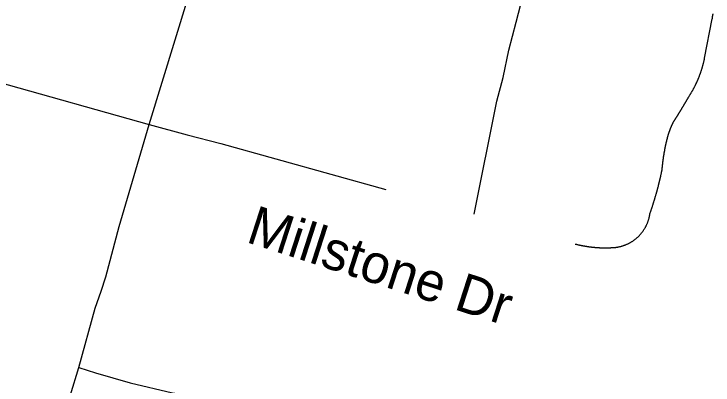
# Model space of a CAD drawing. Extents: x 1268485 to 1426702, y 514839 to 616766.
# Drawn here: x 1365998 to 1367184, y 561202 to 561832 of the extents above; entities that cross this region are included whole.
import ezdxf

# ---------------------------------------------------------------- set-up
doc = ezdxf.new("R2010")
doc.units = 0
doc.layers.add('Old_Level_10', color=7, linetype='Continuous')
doc.layers.add('Old_Level_35', color=7, linetype='Continuous')

msp = doc.modelspace()

# ---------------------------------------------------------------- linework, layer by layer
at = {"layer": 'Old_Level_35'}
for p, q in [((1366227.583, 561644.526), (1366338.721, 562009.263)), ((1367169.9, 561757.254), (1367182.921, 561823.947)), ((1365864.846, 561746.694), (1366227.583, 561644.526)), ((1366778.763, 561492.019), (1366817.518, 561683.999))]:
    msp.add_line(p, q, dxfattribs=at)
for points in [[(1366817.518, 561683.999), (1366828.283, 561724.138), (1366837.921, 561770.582), (1366850.121, 561818.052), (1366861.296, 561862.291), (1366882.109, 561909.505), (1366920.146, 561999.42), (1366957.158, 562084.927)], [(1367182.921, 561823.947), (1367183.023, 561824.459), (1367183.023, 561824.921), (1367183.126, 561825.434), (1367183.126, 561825.946), (1367183.228, 561826.459), (1367183.331, 561826.92), (1367183.331, 561827.484), (1367183.536, 561827.997), (1367183.536, 561828.509), (1367183.638, 561829.022), (1367183.638, 561829.483), (1367183.741, 561829.996), (1367183.843, 561830.508), (1367183.843, 561831.021), (1367184.048, 561831.483), (1367184.151, 561832.046), (1367184.151, 561832.559)], [(1367142.73, 561691.073), (1367143.141, 561691.688), (1367143.551, 561692.303), (1367143.858, 561692.867), (1367144.371, 561693.483), (1367144.781, 561694.149), (1367145.089, 561694.764), (1367145.499, 561695.379), (1367145.909, 561695.994), (1367146.216, 561696.609), (1367146.626, 561697.276), (1367147.037, 561697.891), (1367147.344, 561698.506), (1367147.754, 561699.122), (1367148.164, 561699.737), (1367148.472, 561700.352), (1367148.779, 561701.018), (1367149.087, 561701.633), (1367149.497, 561702.248), (1367149.907, 561702.863), (1367150.215, 561703.478), (1367150.625, 561704.196), (1367150.83, 561704.811), (1367151.24, 561705.426), (1367151.65, 561706.042), (1367151.958, 561706.759), (1367152.265, 561707.374), (1367152.675, 561707.99), (1367152.983, 561708.707), (1367153.291, 561709.322), (1367153.598, 561709.938), (1367153.906, 561710.604), (1367154.213, 561711.27), (1367154.623, 561711.937), (1367154.829, 561712.552), (1367155.239, 561713.27), (1367155.546, 561713.885), (1367155.854, 561714.551), (1367156.161, 561715.166), (1367156.366, 561715.884), (1367156.777, 561716.499), (1367156.982, 561717.166), (1367157.392, 561717.884), (1367157.597, 561718.499), (1367157.904, 561719.165), (1367158.212, 561719.883), (1367158.519, 561720.498), (1367158.725, 561721.165), (1367159.032, 561721.882), (1367159.34, 561722.548), (1367159.647, 561723.163), (1367159.852, 561723.881), (1367160.16, 561724.548), (1367160.365, 561725.266), (1367160.673, 561725.932), (1367160.98, 561726.547), (1367161.288, 561727.265), (1367161.493, 561727.931), (1367161.8, 561728.649), (1367162.005, 561729.315), (1367162.21, 561729.982), (1367162.518, 561730.7), (1367162.723, 561731.366), (1367163.031, 561732.083), (1367163.236, 561732.75), (1367163.338, 561733.416), (1367163.646, 561734.134), (1367163.851, 561734.801), (1367164.158, 561735.518), (1367164.363, 561736.184), (1367164.671, 561736.851), (1367164.774, 561737.569), (1367164.979, 561738.235), (1367165.286, 561738.952), (1367165.491, 561739.619), (1367165.594, 561740.337), (1367165.901, 561741.055), (1367166.106, 561741.772), (1367166.209, 561742.438), (1367166.516, 561743.105), (1367166.619, 561743.823), (1367166.927, 561744.541), (1367167.029, 561745.258), (1367167.234, 561745.924), (1367167.337, 561746.642), (1367167.644, 561747.36), (1367167.747, 561748.077), (1367167.952, 561748.744), (1367168.157, 561749.462), (1367168.362, 561750.179), (1367168.464, 561750.897), (1367168.67, 561751.563), (1367168.875, 561752.333), (1367168.977, 561752.999), (1367169.08, 561753.665), (1367169.285, 561754.434), (1367169.49, 561755.101), (1367169.592, 561755.818), (1367169.797, 561756.587), (1367169.9, 561757.254)], [(1367116.894, 561648.627), (1367117.099, 561649.089), (1367117.407, 561649.499), (1367117.612, 561649.96), (1367118.022, 561650.319), (1367118.227, 561650.729), (1367118.534, 561651.19), (1367118.739, 561651.6), (1367119.047, 561652.01), (1367119.252, 561652.42), (1367119.662, 561652.882), (1367119.867, 561653.292), (1367120.175, 561653.702), (1367120.38, 561654.113), (1367120.585, 561654.574), (1367120.892, 561654.984), (1367121.2, 561655.394), (1367121.508, 561655.804), (1367121.713, 561656.266), (1367122.02, 561656.676), (1367122.225, 561657.137), (1367122.533, 561657.496), (1367122.738, 561657.957), (1367123.148, 561658.367), (1367123.353, 561658.829), (1367123.661, 561659.239), (1367123.866, 561659.649), (1367124.173, 561660.059), (1367124.378, 561660.52), (1367124.583, 561660.93), (1367124.993, 561661.392), (1367125.301, 561661.75), (1367125.506, 561662.212), (1367125.711, 561662.622), (1367126.019, 561663.083), (1367126.224, 561663.493), (1367126.531, 561663.853), (1367126.736, 561664.314), (1367127.146, 561664.775), (1367127.352, 561665.185), (1367127.659, 561665.646), (1367127.864, 561666.056), (1367128.172, 561666.416), (1367128.377, 561666.877), (1367128.582, 561667.338), (1367128.889, 561667.749), (1367129.094, 561668.21), (1367129.505, 561668.62), (1367129.71, 561668.979), (1367130.017, 561669.44), (1367130.222, 561669.85), (1367130.53, 561670.312), (1367130.735, 561670.773), (1367131.042, 561671.183), (1367131.248, 561671.645), (1367131.453, 561672.055), (1367131.76, 561672.413), (1367131.965, 561672.875), (1367132.273, 561673.336), (1367132.58, 561673.746), (1367132.888, 561674.208), (1367133.093, 561674.618), (1367133.401, 561675.079), (1367133.606, 561675.489), (1367133.913, 561675.899), (1367134.118, 561676.309), (1367134.426, 561676.771), (1367134.631, 561677.181), (1367134.836, 561677.642), (1367135.144, 561678.052), (1367135.349, 561678.514), (1367135.656, 561678.924), (1367135.861, 561679.385), (1367136.169, 561679.795), (1367136.374, 561680.205), (1367136.784, 561680.615), (1367136.989, 561681.077), (1367137.297, 561681.487), (1367137.502, 561681.948), (1367137.707, 561682.358), (1367138.014, 561682.82), (1367138.219, 561683.23), (1367138.527, 561683.691), (1367138.732, 561684.101), (1367139.04, 561684.563), (1367139.245, 561685.024), (1367139.45, 561685.434), (1367139.757, 561685.896), (1367139.962, 561686.254), (1367140.27, 561686.664), (1367140.475, 561687.126), (1367140.782, 561687.587), (1367140.988, 561687.997), (1367141.295, 561688.459), (1367141.5, 561688.869), (1367141.705, 561689.33), (1367142.013, 561689.74), (1367142.218, 561690.202), (1367142.525, 561690.612), (1367142.73, 561691.073)], [(1366108.14, 561232.115), (1366135.925, 561332.693), (1366145.972, 561361.708), (1366153.662, 561386.058), (1366176.73, 561471.36), (1366227.583, 561644.526)], [(1366227.583, 561644.526), (1366291.867, 561626.738), (1366348.769, 561612.384), (1366628.972, 561533.9)], [(1367107.769, 561625.354), (1367107.872, 561625.61), (1367107.872, 561625.866), (1367107.974, 561626.123), (1367108.077, 561626.379), (1367108.077, 561626.584), (1367108.282, 561626.789), (1367108.384, 561627.046), (1367108.384, 561627.302), (1367108.487, 561627.558), (1367108.589, 561627.814), (1367108.589, 561628.019), (1367108.794, 561628.276), (1367108.897, 561628.481), (1367108.897, 561628.737), (1367108.999, 561628.994), (1367108.999, 561629.199), (1367109.102, 561629.455), (1367109.204, 561629.711), (1367109.204, 561629.916), (1367109.409, 561630.172), (1367109.512, 561630.429), (1367109.512, 561630.634), (1367109.615, 561630.89), (1367109.717, 561631.147), (1367109.717, 561631.352), (1367109.922, 561631.608), (1367110.025, 561631.813), (1367110.127, 561632.069), (1367110.127, 561632.325), (1367110.23, 561632.582), (1367110.332, 561632.838), (1367110.332, 561632.992), (1367110.537, 561633.248), (1367110.64, 561633.505), (1367110.64, 561633.761), (1367110.742, 561633.915), (1367110.845, 561634.171), (1367111.05, 561634.428), (1367111.05, 561634.683), (1367111.152, 561634.94), (1367111.255, 561635.145), (1367111.255, 561635.35), (1367111.357, 561635.606), (1367111.46, 561635.863), (1367111.665, 561636.068), (1367111.665, 561636.324), (1367111.768, 561636.581), (1367111.87, 561636.837), (1367111.87, 561637.042), (1367111.973, 561637.247), (1367112.075, 561637.503), (1367112.28, 561637.759), (1367112.28, 561638.016), (1367112.383, 561638.169), (1367112.485, 561638.426), (1367112.588, 561638.682), (1367112.588, 561638.939), (1367112.793, 561639.144), (1367112.895, 561639.4), (1367112.998, 561639.605), (1367112.998, 561639.861), (1367113.1, 561640.067), (1367113.203, 561640.322), (1367113.408, 561640.579), (1367113.408, 561640.733), (1367113.511, 561640.989), (1367113.613, 561641.245), (1367113.716, 561641.502), (1367113.921, 561641.707), (1367113.921, 561641.963), (1367114.023, 561642.168), (1367114.126, 561642.425), (1367114.228, 561642.63), (1367114.228, 561642.886), (1367114.331, 561643.142), (1367114.536, 561643.296), (1367114.638, 561643.552), (1367114.741, 561643.808), (1367114.741, 561644.065), (1367114.843, 561644.27), (1367115.048, 561644.526), (1367115.151, 561644.731), (1367115.253, 561644.936), (1367115.253, 561645.193), (1367115.356, 561645.449), (1367115.459, 561645.603), (1367115.664, 561645.859), (1367115.766, 561646.116), (1367115.869, 561646.371), (1367115.869, 561646.577), (1367115.971, 561646.833), (1367116.176, 561647.038), (1367116.279, 561647.243), (1367116.381, 561647.499), (1367116.381, 561647.756), (1367116.484, 561647.961), (1367116.586, 561648.166), (1367116.791, 561648.422), (1367116.894, 561648.627)], [(1367097.927, 561567.837), (1367097.927, 561568.452), (1367098.029, 561569.016), (1367098.029, 561569.579), (1367098.029, 561570.195), (1367098.132, 561570.759), (1367098.132, 561571.374), (1367098.234, 561571.938), (1367098.234, 561572.502), (1367098.337, 561573.117), (1367098.337, 561573.68), (1367098.337, 561574.296), (1367098.542, 561574.86), (1367098.542, 561575.423), (1367098.644, 561576.039), (1367098.644, 561576.603), (1367098.747, 561577.269), (1367098.747, 561577.833), (1367098.849, 561578.397), (1367098.952, 561579.012), (1367098.952, 561579.576), (1367099.157, 561580.191), (1367099.157, 561580.755), (1367099.259, 561581.319), (1367099.259, 561581.934), (1367099.362, 561582.498), (1367099.464, 561583.113), (1367099.464, 561583.677), (1367099.67, 561584.241), (1367099.67, 561584.856), (1367099.772, 561585.42), (1367099.875, 561585.984), (1367099.875, 561586.65), (1367099.977, 561587.163), (1367100.08, 561587.829), (1367100.08, 561588.393), (1367100.285, 561588.957), (1367100.387, 561589.572), (1367100.387, 561590.136), (1367100.49, 561590.7), (1367100.592, 561591.315), (1367100.797, 561591.879), (1367100.797, 561592.443), (1367100.9, 561593.058), (1367101.002, 561593.622), (1367101.002, 561594.186), (1367101.105, 561594.801), (1367101.207, 561595.365), (1367101.412, 561595.929), (1367101.515, 561596.544), (1367101.515, 561597.108), (1367101.618, 561597.672), (1367101.72, 561598.338), (1367101.925, 561598.851), (1367102.028, 561599.415), (1367102.13, 561599.979), (1367102.13, 561600.645), (1367102.233, 561601.209), (1367102.335, 561601.773), (1367102.54, 561602.388), (1367102.643, 561602.952), (1367102.745, 561603.516), (1367102.848, 561604.08), (1367102.95, 561604.695), (1367103.155, 561605.259), (1367103.155, 561605.823), (1367103.258, 561606.438), (1367103.36, 561607.001), (1367103.463, 561607.566), (1367103.668, 561608.129), (1367103.771, 561608.744), (1367103.873, 561609.309), (1367103.976, 561609.872), (1367104.078, 561610.436), (1367104.283, 561611.052), (1367104.386, 561611.615), (1367104.488, 561612.179), (1367104.591, 561612.743), (1367104.796, 561613.307), (1367104.898, 561613.922), (1367105.001, 561614.486), (1367105.206, 561615.05), (1367105.411, 561615.614), (1367105.513, 561616.229), (1367105.616, 561616.793), (1367105.719, 561617.357), (1367105.924, 561617.921), (1367106.026, 561618.484), (1367106.129, 561619.151), (1367106.231, 561619.664), (1367106.539, 561620.227), (1367106.641, 561620.792), (1367106.744, 561621.355), (1367106.846, 561621.919), (1367107.051, 561622.585), (1367107.154, 561623.15), (1367107.359, 561623.713), (1367107.461, 561624.226), (1367107.667, 561624.79), (1367107.769, 561625.354)], [(1367077.114, 561493.249), (1367077.421, 561493.915), (1367077.626, 561494.685), (1367077.831, 561495.453), (1367078.139, 561496.171), (1367078.549, 561496.94), (1367078.754, 561497.709), (1367078.959, 561498.376), (1367079.267, 561499.144), (1367079.472, 561499.862), (1367079.779, 561500.631), (1367079.985, 561501.4), (1367080.292, 561502.117), (1367080.497, 561502.887), (1367080.702, 561503.553), (1367081.01, 561504.322), (1367081.215, 561505.04), (1367081.42, 561505.808), (1367081.625, 561506.578), (1367081.83, 561507.295), (1367082.138, 561508.064), (1367082.343, 561508.833), (1367082.65, 561509.551), (1367082.855, 561510.319), (1367083.163, 561511.089), (1367083.368, 561511.806), (1367083.675, 561512.524), (1367083.88, 561513.242), (1367083.983, 561514.01), (1367084.291, 561514.728), (1367084.496, 561515.497), (1367084.701, 561516.266), (1367085.008, 561516.984), (1367085.213, 561517.753), (1367085.418, 561518.521), (1367085.623, 561519.239), (1367085.828, 561520.009), (1367086.136, 561520.726), (1367086.239, 561521.495), (1367086.546, 561522.264), (1367086.751, 561522.982), (1367086.956, 561523.75), (1367087.264, 561524.52), (1367087.366, 561525.237), (1367087.674, 561526.006), (1367087.879, 561526.775), (1367087.982, 561527.493), (1367088.289, 561528.313), (1367088.494, 561529.082), (1367088.597, 561529.799), (1367088.904, 561530.569), (1367089.109, 561531.337), (1367089.212, 561532.055), (1367089.519, 561532.824), (1367089.724, 561533.542), (1367089.827, 561534.31), (1367090.135, 561535.08), (1367090.34, 561535.798), (1367090.545, 561536.566), (1367090.75, 561537.335), (1367090.852, 561538.104), (1367091.16, 561538.873), (1367091.365, 561539.642), (1367091.467, 561540.36), (1367091.775, 561541.129), (1367091.878, 561541.897), (1367092.083, 561542.615), (1367092.288, 561543.384), (1367092.493, 561544.205), (1367092.595, 561544.922), (1367092.903, 561545.691), (1367093.005, 561546.46), (1367093.21, 561547.178), (1367093.415, 561547.946), (1367093.62, 561548.767), (1367093.723, 561549.484), (1367094.031, 561550.254), (1367094.133, 561551.022), (1367094.338, 561551.74), (1367094.543, 561552.509), (1367094.646, 561553.329), (1367094.851, 561554.047), (1367094.953, 561554.816), (1367095.261, 561555.585), (1367095.363, 561556.303), (1367095.466, 561557.123), (1367095.774, 561557.891), (1367095.876, 561558.609), (1367096.081, 561559.379), (1367096.286, 561560.199), (1367096.389, 561560.916), (1367096.594, 561561.685), (1367096.799, 561562.454), (1367096.901, 561563.275), (1367097.004, 561563.992), (1367097.209, 561564.761), (1367097.414, 561565.478), (1367097.516, 561566.299), (1367097.722, 561567.068), (1367097.927, 561567.837)], [(1367018.982, 561435.937), (1367019.904, 561436.04), (1367020.724, 561436.193), (1367021.647, 561436.296), (1367022.467, 561436.501), (1367023.39, 561436.603), (1367024.21, 561436.808), (1367025.133, 561437.013), (1367025.953, 561437.167), (1367026.876, 561437.373), (1367027.799, 561437.628), (1367028.619, 561437.833), (1367029.337, 561438.039), (1367030.259, 561438.295), (1367031.08, 561438.603), (1367032.002, 561438.859), (1367032.72, 561439.115), (1367033.643, 561439.423), (1367034.463, 561439.731), (1367035.283, 561440.038), (1367036.103, 561440.448), (1367036.924, 561440.756), (1367037.744, 561441.114), (1367038.461, 561441.422), (1367039.384, 561441.832), (1367040.102, 561442.191), (1367041.025, 561442.601), (1367041.742, 561443.011), (1367042.46, 561443.422), (1367043.28, 561443.883), (1367044.1, 561444.293), (1367044.921, 561444.754), (1367045.638, 561445.165), (1367046.356, 561445.677), (1367047.176, 561446.138), (1367047.894, 561446.651), (1367048.612, 561447.113), (1367049.227, 561447.625), (1367050.047, 561448.138), (1367050.765, 561448.701), (1367051.482, 561449.163), (1367052.097, 561449.727), (1367052.918, 561450.291), (1367053.533, 561450.854), (1367054.25, 561451.419), (1367054.866, 561451.982), (1367055.481, 561452.546), (1367056.301, 561453.212), (1367056.916, 561453.828), (1367057.531, 561454.392), (1367058.146, 561455.007), (1367058.762, 561455.622), (1367059.377, 561456.288), (1367059.992, 561456.955), (1367060.607, 561457.621), (1367061.12, 561458.236), (1367061.735, 561458.954), (1367062.248, 561459.621), (1367062.863, 561460.338), (1367063.375, 561461.004), (1367063.99, 561461.671), (1367064.503, 561462.389), (1367065.016, 561463.107), (1367065.528, 561463.824), (1367066.041, 561464.542), (1367066.451, 561465.31), (1367066.964, 561465.977), (1367067.476, 561466.746), (1367067.989, 561467.515), (1367068.399, 561468.335), (1367068.912, 561469.053), (1367069.424, 561469.822), (1367069.732, 561470.642), (1367070.142, 561471.36), (1367070.45, 561472.18), (1367070.962, 561472.949), (1367071.372, 561473.769), (1367071.782, 561474.538), (1367072.09, 561475.358), (1367072.398, 561476.178), (1367072.705, 561476.998), (1367073.115, 561477.819), (1367073.423, 561478.691), (1367073.73, 561479.511), (1367074.038, 561480.331), (1367074.346, 561481.202), (1367074.653, 561482.022), (1367074.858, 561482.894), (1367075.166, 561483.663), (1367075.371, 561484.585), (1367075.576, 561485.457), (1367075.781, 561486.226), (1367075.986, 561487.149), (1367076.294, 561488.02), (1367076.396, 561488.891), (1367076.601, 561489.763), (1367076.704, 561490.634), (1367076.909, 561491.506), (1367077.011, 561492.377), (1367077.114, 561493.249)], [(1366950.392, 561441.627), (1366951.007, 561441.422), (1366951.724, 561441.269), (1366952.34, 561441.114), (1366953.16, 561440.961), (1366953.775, 561440.756), (1366954.493, 561440.602), (1366955.108, 561440.448), (1366955.825, 561440.294), (1366956.543, 561440.141), (1366957.158, 561439.987), (1366957.876, 561439.833), (1366958.491, 561439.679), (1366959.209, 561439.576), (1366959.927, 561439.423), (1366960.644, 561439.269), (1366961.259, 561439.115), (1366961.977, 561439.013), (1366962.592, 561438.859), (1366963.412, 561438.756), (1366964.028, 561438.603), (1366964.745, 561438.5), (1366965.36, 561438.398), (1366966.078, 561438.244), (1366966.796, 561438.141), (1366967.513, 561437.988), (1366968.129, 561437.885), (1366968.846, 561437.731), (1366969.461, 561437.68), (1366970.282, 561437.578), (1366970.897, 561437.423), (1366971.614, 561437.373), (1366972.23, 561437.27), (1366973.05, 561437.116), (1366973.665, 561437.065), (1366974.383, 561436.962), (1366975.1, 561436.86), (1366975.716, 561436.757), (1366976.536, 561436.706), (1366977.151, 561436.603), (1366977.869, 561436.501), (1366978.484, 561436.45), (1366979.201, 561436.398), (1366979.919, 561436.296), (1366980.637, 561436.245), (1366981.354, 561436.193), (1366981.97, 561436.04), (1366982.79, 561435.988), (1366983.405, 561435.937), (1366984.123, 561435.885), (1366984.738, 561435.885), (1366985.455, 561435.835), (1366986.276, 561435.732), (1366986.891, 561435.68), (1366987.609, 561435.63), (1366988.224, 561435.578), (1366989.044, 561435.578), (1366989.659, 561435.475), (1366990.377, 561435.475), (1366991.094, 561435.425), (1366991.71, 561435.373), (1366992.53, 561435.373), (1366993.145, 561435.322), (1366993.863, 561435.322), (1366994.58, 561435.322), (1366995.298, 561435.27), (1366996.016, 561435.27), (1366996.631, 561435.27), (1366997.349, 561435.168), (1366998.169, 561435.168), (1366998.784, 561435.168), (1366999.502, 561435.168), (1367000.117, 561435.168), (1367000.834, 561435.168), (1367001.45, 561435.168), (1367002.27, 561435.168), (1367002.987, 561435.168), (1367003.603, 561435.168), (1367004.423, 561435.168), (1367005.038, 561435.168), (1367005.756, 561435.27), (1367006.473, 561435.27), (1367007.088, 561435.27), (1367007.909, 561435.27), (1367008.524, 561435.322), (1367009.242, 561435.322), (1367009.959, 561435.373), (1367010.574, 561435.373), (1367011.395, 561435.425), (1367012.01, 561435.425), (1367012.727, 561435.475), (1367013.343, 561435.578), (1367014.163, 561435.578), (1367014.88, 561435.63), (1367015.496, 561435.68), (1367016.213, 561435.732), (1367016.828, 561435.732), (1367017.649, 561435.835), (1367018.366, 561435.885), (1367018.982, 561435.937)], [(1366090.916, 560483.88), (1366078.1, 560660.071), (1366071.641, 560784.077), (1366070.616, 560847.694), (1366073.076, 561032.395), (1366075.639, 561077.249), (1366079.125, 561109.084), (1366082.099, 561138.304), (1366093.787, 561185.774), (1366108.14, 561232.115)], [(1366108.14, 561232.115), (1366136.13, 561222.991), (1366195.287, 561206.022), (1366266.85, 561188.695), (1366315.14, 561181.98)]]:
    msp.add_lwpolyline(points, dxfattribs=at)

# ---------------------------------------------------------------- texts
at = {"layer": 'Old_Level_10'}
msp.add_text('Millstone Dr', height=65.61666, rotation=342.092044, dxfattribs=at).set_placement((1366389.849, 561445.489))

doc.saveas('drawing.dxf')
